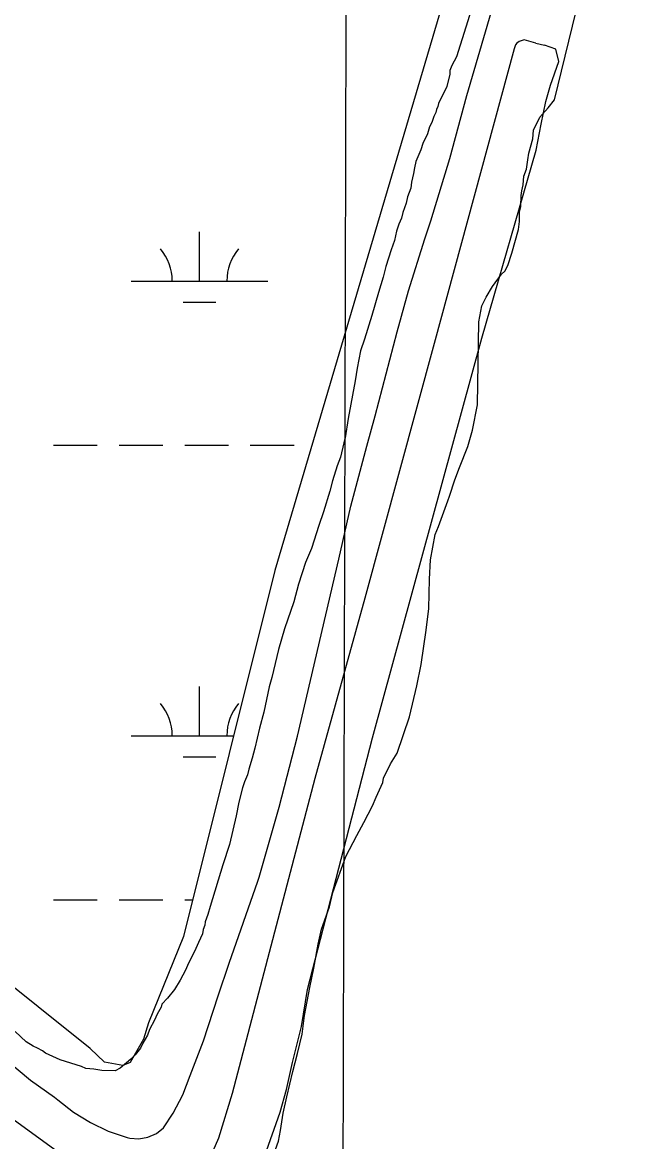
# Model space of a CAD drawing. Extents: x 3177185 to 3215018, y 812988 to 838321.
# Drawn here: x 3191596 to 3192035, y 821036 to 821855 of the extents above; entities that cross this region are included whole.
import ezdxf

# ---------------------------------------------------------------- set-up
doc = ezdxf.new("R2010")
doc.units = 0
for name, color, linetype in [('V-GRID-MAJR', 7, 'Continuous'), ('V-ROAD-CNTR', 7, 'Continuous'), ('V-SITE-VEGE', 7, 'Continuous'), ('V-TOPO-SHOR', 7, 'Continuous'), ('V-WETL-SWMP', 7, 'Continuous')]:
    doc.layers.add(name, color=color, linetype=linetype)

msp = doc.modelspace()

# ---------------------------------------------------------------- linework, layer by layer
at = {"layer": 'V-GRID-MAJR'}
msp.add_spline([(3191823.85, 818374.88), (3191838.83, 824434.08), (3191853.82, 830496.35), (3191868.81, 836558.67), (3191868.82, 836561.71)], degree=3, dxfattribs=at)
at = {"layer": 'V-ROAD-CNTR'}
msp.add_lwpolyline([(3191584.95, 821094.38), (3191601.58, 821080.65), (3191619.18, 821068.19), (3191621.51, 821066.11), (3191632.95, 821057.19), (3191645.31, 821049.58), (3191658.43, 821043.37), (3191672.15, 821038.64), (3191674.19, 821038.18), (3191680.85, 821037.73), (3191687.44, 821038.87), (3191693.58, 821041.54), (3191698.9, 821045.59), (3191705.93, 821056.42), (3191712.87, 821069.82), (3191718.36, 821083.88), (3191728.01, 821109.46), (3191738.84, 821142.24), (3191746.8, 821166.13), (3191767.85, 821226.22), (3191768.7, 821229.01), (3191783.53, 821280.42), (3191796.82, 821332.24), (3191827.08, 821461.82), (3191835.95, 821500.48), (3191847.55, 821544.42), (3191853.75, 821566.64), (3191869.79, 821628.08), (3191878.03, 821658.07), (3191890, 821696.27), (3191894.3, 821709.32), (3191908.25, 821754.91), (3191920.69, 821800.95), (3191938.59, 821861.72)], dxfattribs=at)
at = {"layer": 'V-SITE-VEGE'}
for p, q in [((3191966.78, 821999.35), (3191913.11, 821829.43)), ((3191984.89, 821797.84), (3192025.86, 821966.24)), ((3191913.11, 821829.43), (3191909.63, 821822.98)), ((3191908.2, 821819.35), (3191908.15, 821816.61)), ((3191909.63, 821822.98), (3191908.2, 821819.35)), ((3191908.15, 821816.61), (3191906.16, 821807.52)), ((3191906.16, 821807.52), (3191900.01, 821795.31)), ((3191900.01, 821795.31), (3191899.51, 821793.03)), ((3191980.22, 821791.99), (3191984.89, 821797.84)), ((3191898.06, 821788.49), (3191896.65, 821785.78)), ((3191898.56, 821790.77), (3191898.06, 821788.49)), ((3191899.51, 821793.03), (3191898.56, 821790.77)), ((3191974.17, 821785.25), (3191980.22, 821791.99)), ((3191895.2, 821781.24), (3191893.32, 821778.08)), ((3191896.65, 821785.78), (3191895.2, 821781.24)), ((3191969.44, 821775.75), (3191974.17, 821785.25)), ((3191891.86, 821773.09), (3191888.53, 821765.84)), ((3191893.32, 821778.08), (3191891.86, 821773.09)), ((3191968.87, 821769.37), (3191969.44, 821775.75)), ((3191888.53, 821765.84), (3191887.08, 821761.3)), ((3191965.94, 821758.92), (3191968.87, 821769.37)), ((3191887.08, 821761.3), (3191883.28, 821752.7)), ((3191964.36, 821747.09), (3191965.4, 821753.92)), ((3191965.4, 821753.92), (3191965.94, 821758.92)), ((3191882.29, 821748.15), (3191881.76, 821744.06)), ((3191883.28, 821752.7), (3191882.29, 821748.15)), ((3191962.45, 821742.1), (3191964.36, 821747.09)), ((3191880.28, 821737.69), (3191879.74, 821733.14)), ((3191881.76, 821744.06), (3191880.28, 821737.69)), ((3191961.88, 821735.72), (3191962.45, 821742.1)), ((3191879.74, 821733.14), (3191877.35, 821726.79)), ((3191960.37, 821727.99), (3191960.89, 821731.18)), ((3191960.89, 821731.18), (3191961.88, 821735.72)), ((3191876.35, 821722.24), (3191873.95, 821715.44)), ((3191877.35, 821726.79), (3191876.35, 821722.24)), ((3191960.23, 821719.77), (3191960.37, 821727.99)), ((3191873.95, 821715.44), (3191872.96, 821711.35)), ((3191959.12, 821708.84), (3191959.24, 821715.68)), ((3191959.24, 821715.68), (3191960.23, 821719.77)), ((3191871.06, 821706.82), (3191869.14, 821701.83)), ((3191872.96, 821711.35), (3191871.06, 821706.82)), ((3191958.56, 821702.92), (3191959.12, 821708.84)), ((3191869.14, 821701.83), (3191867.66, 821695.01)), ((3191953.69, 821685.66), (3191958.56, 821702.92)), ((3191865.25, 821688.21), (3191861.38, 821675.95)), ((3191867.66, 821695.01), (3191865.25, 821688.21)), ((3191950.79, 821676.58), (3191953.69, 821685.66)), ((3191861.38, 821675.95), (3191859.42, 821668.23)), ((3191946.11, 821670.27), (3191948.44, 821672.52)), ((3191948.44, 821672.52), (3191950.79, 821676.58)), ((3191859.42, 821668.23), (3191856.03, 821656.88)), ((3191939.57, 821661.26), (3191946.11, 821670.27)), ((3191856.03, 821656.88), (3191851.17, 821640.07)), ((3191934.87, 821653.58), (3191939.57, 821661.26)), ((3191929.52, 821635.42), (3191931.56, 821647.26)), ((3191931.56, 821647.26), (3191934.87, 821653.58)), ((3191851.17, 821640.07), (3191845.84, 821622.82)), ((3191928.45, 821574.74), (3191929.52, 821635.42)), ((3191845.84, 821622.82), (3191842.95, 821614.2)), ((3191842.95, 821614.2), (3191840.44, 821601.47)), ((3191840.44, 821601.47), (3191838.91, 821592.37)), ((3191838.91, 821592.37), (3191833.85, 821564.62)), ((3191924.93, 821556.09), (3191928.45, 821574.74)), ((3191833.85, 821564.62), (3191831.78, 821550.5)), ((3191831.78, 821550.5), (3191830.8, 821546.87)), ((3191921.52, 821544.28), (3191924.93, 821556.09)), ((3191830.8, 821546.87), (3191828.34, 821536.42)), ((3191915.32, 821528.87), (3191921.52, 821544.28)), ((3191828.34, 821536.42), (3191825.94, 821530.07)), ((3191825.94, 821530.07), (3191822.55, 821519.17)), ((3191911.96, 821519.8), (3191915.32, 821528.87)), ((3191822.55, 821519.17), (3191820.59, 821511.45)), ((3191908.1, 821508), (3191911.96, 821519.8)), ((3191820.59, 821511.45), (3191815.76, 821496.47)), ((3191906.67, 821504.38), (3191908.1, 821508)), ((3191899.95, 821485.78), (3191906.67, 821504.38)), ((3191815.76, 821496.47), (3191812.39, 821486.49)), ((3191812.39, 821486.49), (3191807.07, 821469.7)), ((3191897.56, 821479.89), (3191899.95, 821485.78)), ((3191894.04, 821461.24), (3191897.56, 821479.89)), ((3191807.07, 821469.7), (3191802.78, 821459.27)), ((3191802.78, 821459.27), (3191797.48, 821443.4)), ((3191893.33, 821447.1), (3191894.04, 821461.24)), ((3191797.48, 821443.4), (3191794.06, 821430.68)), ((3191892.95, 821425.66), (3191893.33, 821447.1)), ((3191794.06, 821430.68), (3191787.31, 821410.71)), ((3191890.84, 821409.72), (3191892.95, 821425.66)), ((3191787.31, 821410.71), (3191782.94, 821395.73)), ((3191887.21, 821384.68), (3191890.84, 821409.72)), ((3191782.94, 821395.73), (3191778.01, 821375.28)), ((3191884.19, 821369.22), (3191887.21, 821384.68)), ((3191778.01, 821375.28), (3191776.07, 821368.46)), ((3191878.77, 821346.49), (3191884.19, 821369.22)), ((3191776.07, 821368.46), (3191772.09, 821349.82)), ((3191772.09, 821349.82), (3191769.14, 821338.01)), ((3191869.62, 821319.73), (3191878.77, 821346.49)), ((3191769.14, 821338.01), (3191765.69, 821323.46)), ((3191765.69, 821323.46), (3191763.73, 821316.19)), ((3191864.92, 821312.05), (3191869.62, 821319.73)), ((3191763.73, 821316.19), (3191761.31, 821308.02)), ((3191859.72, 821301.65), (3191864.92, 821312.05)), ((3191760.32, 821303.93), (3191757.95, 821298.95)), ((3191761.31, 821308.02), (3191760.32, 821303.93)), ((3191757.95, 821298.95), (3191756.5, 821294.41)), ((3191854.45, 821287.59), (3191859.21, 821298.46)), ((3191859.21, 821298.46), (3191859.72, 821301.65)), ((3191756.5, 821294.41), (3191754.03, 821283.96)), ((3191851.6, 821281.25), (3191854.45, 821287.59)), ((3191754.03, 821283.96), (3191752.03, 821273.95)), ((3191845.45, 821269.03), (3191851.6, 821281.25)), ((3191752.03, 821273.95), (3191747.1, 821253.04)), ((3191840.26, 821259.54), (3191845.45, 821269.03)), ((3191832.23, 821244.17), (3191840.26, 821259.54)), ((3191747.1, 821253.04), (3191742.27, 821238.07)), ((3191742.27, 821238.07), (3191733.06, 821207.65)), ((3191822.64, 821217.86), (3191832.23, 821244.17)), ((3191820.17, 821207.41), (3191822.64, 821217.86)), ((3191733.06, 821207.65), (3191731.13, 821201.75)), ((3191814.4, 821191.08), (3191820.17, 821207.41)), ((3191731.13, 821201.75), (3191729.21, 821196.31)), ((3191727.74, 821190.86), (3191727.23, 821187.67)), ((3191729.17, 821194.03), (3191727.74, 821190.86)), ((3191729.21, 821196.31), (3191729.17, 821194.03)), ((3191811.93, 821180.17), (3191814.4, 821191.08)), ((3191724.38, 821181.33), (3191722.47, 821176.8)), ((3191727.23, 821187.67), (3191724.38, 821181.33)), ((3191722.47, 821176.8), (3191719.63, 821170.92)), ((3191808.87, 821162.42), (3191811.93, 821180.17)), ((3191716.32, 821164.59), (3191714.89, 821160.96)), ((3191718.22, 821168.66), (3191716.32, 821164.59)), ((3191719.63, 821170.92), (3191718.22, 821168.66)), ((3191714.89, 821160.96), (3191711.11, 821153.73)), ((3191805.89, 821148.33), (3191808.87, 821162.42)), ((3191711.11, 821153.73), (3191706.88, 821146.95)), ((3191801.87, 821127.86), (3191805.89, 821148.33)), ((3191701.75, 821140.65), (3191697.56, 821136.17)), ((3191706.88, 821146.95), (3191701.75, 821140.65)), ((3191697.06, 821133.89), (3191694.24, 821128.92)), ((3191697.56, 821136.17), (3191697.06, 821133.89)), ((3191692.33, 821124.39), (3191688.56, 821117.61)), ((3191694.24, 821128.92), (3191692.33, 821124.39)), ((3191800.26, 821114.19), (3191801.87, 821127.86)), ((3191598.49, 821108.71), (3191590.4, 821116.15)), ((3191688.56, 821117.61), (3191687.12, 821113.53)), ((3191603.45, 821105.42), (3191598.49, 821108.71)), ((3191683.82, 821107.65), (3191681.93, 821104.03)), ((3191687.12, 821113.53), (3191683.82, 821107.65)), ((3191796.82, 821100.11), (3191800.26, 821114.19)), ((3191606.62, 821104), (3191603.45, 821105.42)), ((3191610.24, 821102.11), (3191606.62, 821104)), ((3191612.49, 821100.24), (3191610.24, 821102.11)), ((3191623.36, 821095.49), (3191612.49, 821100.24)), ((3191678.19, 821099.08), (3191674.94, 821095.94)), ((3191681.93, 821104.03), (3191678.19, 821099.08)), ((3191793.39, 821086.93), (3191796.82, 821100.11)), ((3191638.79, 821090.65), (3191623.36, 821095.49)), ((3191641.96, 821089.23), (3191638.79, 821090.65)), ((3191674.94, 821095.94), (3191667.06, 821089.24)), ((3191647.88, 821088.66), (3191641.96, 821089.23)), ((3191653.8, 821087.65), (3191647.88, 821088.66)), ((3191663.38, 821087.48), (3191653.8, 821087.65)), ((3191667.06, 821089.24), (3191663.38, 821087.48)), ((3191788.95, 821068.3), (3191793.39, 821086.93)), ((3191786.46, 821056.47), (3191788.95, 821068.3)), ((3191784.41, 821043.73), (3191786.46, 821056.47)), ((3191782.9, 821036), (3191784.41, 821043.73)), ((3191778.58, 821023.75), (3191782.9, 821036))]:
    msp.add_line(p, q, dxfattribs=at)
at = {"layer": 'V-TOPO-SHOR'}
msp.add_line((3191971.11, 821839.45), (3191977.58, 821837.82), dxfattribs=at)
for points in [[(3191971.11, 821839.45), (3191962.6, 821841.8), (3191959.06, 821840.49), (3191957.28, 821839.35), (3191956.28, 821838), (3191955.25, 821835.28), (3191896.89, 821619.5), (3191846.09, 821433.3), (3191809.54, 821301.4), (3191748.96, 821070.8), (3191739, 821038.14), (3191734.92, 821028.63), (3191727.72, 821019.76), (3191723.74, 821015.53), (3191716.79, 821009.59), (3191711.46, 821006.76), (3191704.16, 821003.17), (3191695.69, 820999.41), (3191681, 820997.71), (3191672.61, 820993.21)], [(3191726.77, 820954.87), (3191734.1, 820960.22), (3191741.62, 820965.36), (3191747.8, 820972.29), (3191756.27, 820986.8), (3191763.31, 820998.02), (3191767.41, 821008.5), (3191772.78, 821024.83), (3191784.1, 821057.08), (3191788.7, 821073.82), (3191793.15, 821093.48), (3191799.68, 821119.76), (3191804.26, 821146.85), (3191851.71, 821331.15), (3191931.75, 821623.38), (3191971.34, 821761.09), (3191975, 821780.19), (3191978.42, 821796.55), (3191981.95, 821808.61), (3191987.93, 821825.9), (3191985.75, 821834.94), (3191977.58, 821837.82)], [(3191672.61, 820993.21), (3191657.28, 821005.17), (3191642.55, 821012.67), (3191568.04, 821066.58)]]:
    msp.add_lwpolyline(points, dxfattribs=at)
at = {"layer": 'V-WETL-SWMP'}
for p, q in [((3191725.17, 821665.3), (3191725.17, 821701.3)), ((3191675.17, 821665.3), (3191775.17, 821665.3)), ((3191713.17, 821649.87), (3191737.17, 821649.87)), ((3191618.32, 821545.23), (3191650.32, 821545.23)), ((3191666.32, 821545.23), (3191698.32, 821545.23)), ((3191714.32, 821545.23), (3191746.32, 821545.23)), ((3191762.32, 821545.23), (3191794.32, 821545.23)), ((3191725.17, 821332.63), (3191725.17, 821368.63)), ((3191675.17, 821332.63), (3191750.12, 821332.63)), ((3191713.17, 821317.2), (3191737.17, 821317.2)), ((3191618.32, 821212.56), (3191650.32, 821212.56)), ((3191666.32, 821212.56), (3191698.32, 821212.56)), ((3191714.32, 821212.56), (3191720.11, 821212.56))]:
    msp.add_line(p, q, dxfattribs=at)
for points in [[(3192038.07, 823237.35), (3192056.82, 823200.89), (3192081.85, 823160.09), (3192108.54, 823117.78), (3192135.78, 823076.44), (3192168.21, 823029), (3192199.94, 822951.28), (3192209.7, 822884.92), (3192209.68, 822873.21), (3192210.33, 822834.06), (3192041.2, 822286.23), (3191930.51, 821961.64), (3191780.31, 821453.38), (3191713.41, 821185.77), (3191687.73, 821122.53)], [(3191687.73, 821122.53), (3191684.26, 821110.5), (3191674.56, 821093.41), (3191668.96, 821091.39), (3191655.57, 821093.74), (3191645.19, 821103.71), (3191568.95, 821164.73)]]:
    msp.add_lwpolyline(points, dxfattribs=at)
for centre, start, end in [((3191669.92, 821665.78), 359.22818, 40.77184), ((3191780.41, 821665.78), 139.22818, 180.77184), ((3191669.92, 821333.1), 359.22818, 40.77184), ((3191780.41, 821333.1), 139.22818, 180.77184)]:
    msp.add_arc(centre, 35.25, start, end, dxfattribs=at)

doc.saveas('drawing.dxf')
